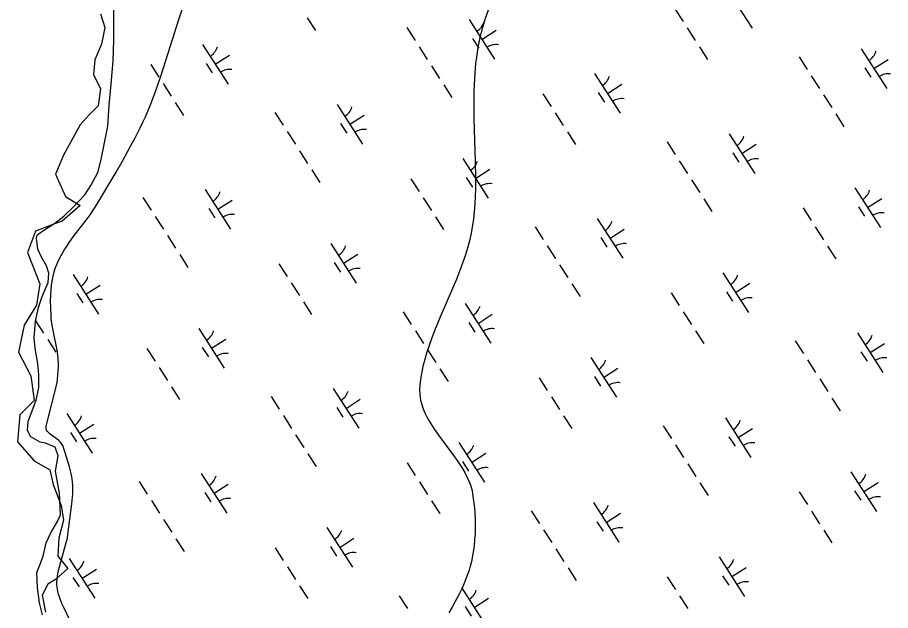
# Model space of a CAD drawing. Extents: x 3937982 to 3958556, y 219448 to 241894.
# Drawn here: x 3949071 to 3949996, y 234721 to 235349 of the extents above; entities that cross this region are included whole.
import ezdxf

# ---------------------------------------------------------------- set-up
doc = ezdxf.new("R2010")
doc.units = 0
for name, color, linetype in [('V-RIVR-EDGE', 7, 'Continuous'), ('V-SITE-VEGE', 7, 'Continuous'), ('V-WETL-SWMP', 7, 'Continuous')]:
    doc.layers.add(name, color=color, linetype=linetype)

msp = doc.modelspace()

# ---------------------------------------------------------------- linework, layer by layer
at = {"layer": 'V-RIVR-EDGE'}
msp.add_lwpolyline([(3949158.934, 235353.204), (3949163.683, 235338.957), (3949160.121, 235321.149), (3949152.998, 235304.528), (3949151.811, 235289.095), (3949158.934, 235273.661), (3949156.56, 235255.853), (3949147.062, 235246.355), (3949137.564, 235235.67), (3949119.756, 235203.615), (3949111.446, 235183.433), (3949122.13, 235159.688), (3949137.564, 235150.191), (3949118.569, 235133.57), (3949111.446, 235131.195), (3949090.076, 235122.885), (3949081.765, 235100.328), (3949094.825, 235067.086), (3949091.263, 235044.529), (3949078.204, 235023.159), (3949072.268, 234994.666), (3949085.327, 234969.734), (3949088.888, 234943.616), (3949073.455, 234928.182), (3949071.08, 234899.689), (3949088.888, 234879.506), (3949105.509, 234870.009), (3949109.071, 234854.575), (3949117.382, 234832.018), (3949119.756, 234816.584), (3949115.007, 234797.589), (3949113.82, 234778.593), (3949124.505, 234765.534), (3949111.446, 234753.662), (3949103.135, 234748.913), (3949097.199, 234737.041), (3949100.761, 234719.233)], dxfattribs=at)
at = {"layer": 'V-SITE-VEGE'}
for points in [[(3949112.899, 234750.698), (3949113.112, 234754.581), (3949113.825, 234759.791), (3949115.216, 234766.216), (3949123.152, 234793.878), (3949123.938, 234797.563), (3949124.579, 234801.48), (3949126.707, 234817.637), (3949128.618, 234833.804), (3949129.689, 234844.581), (3949129.912, 234849.109), (3949129.799, 234853.625), (3949129.556, 234856.631), (3949129.044, 234860.633), (3949128.071, 234865.953), (3949126.355, 234873.027), (3949123.555, 234882.417), (3949119.066, 234895.895), (3949118.541, 234896.878), (3949117.184, 234898.724), (3949116.09, 234899.875), (3949114.454, 234901.329), (3949107.169, 234906.655), (3949105.277, 234908.169), (3949103.448, 234909.967), (3949102.667, 234910.973), (3949102.018, 234912.095), (3949101.568, 234913.352), (3949101.392, 234914.782), (3949101.6, 234916.414), (3949113.225, 234962.199), (3949114.531, 234979.183), (3949114.556, 234982.089), (3949114.245, 234987.898), (3949113.815, 234991.766), (3949113.022, 234996.923), (3949108.84, 235017.532), (3949107.798, 235023.42), (3949106.954, 235030.152), (3949106.708, 235033.742), (3949106.395, 235041.549), (3949106.253, 235049.356), (3949106.327, 235054.562), (3949106.712, 235061.499), (3949107.118, 235065.466), (3949107.771, 235069.996), (3949108.803, 235075.175), (3949110.409, 235081.094), (3949111.47, 235084.252), (3949112.772, 235087.619), (3949114.368, 235091.211), (3949117.395, 235097.146), (3949120.632, 235102.756), (3949122.889, 235106.34), (3949125.996, 235110.954), (3949130.27, 235116.877), (3949143.863, 235134.53), (3949148.164, 235140.359), (3949152.85, 235147.248), (3949155.217, 235151.072), (3949175.695, 235185.609), (3949182.371, 235197.228), (3949191.043, 235212.897), (3949195.847, 235221.976), (3949201.172, 235232.482), (3949203.986, 235238.331), (3949206.671, 235244.223), (3949211.705, 235256.116), (3949214.836, 235264.117), (3949218.781, 235274.859), (3949223.708, 235289.289), (3949242.024, 235347.418), (3949253.718, 235382.209)], [(3949569.9, 235357.33), (3949566.746, 235348.364), (3949563.789, 235338.64), (3949562.433, 235333.557), (3949561.163, 235328.261), (3949560.049, 235323.047), (3949559.062, 235317.818), (3949557.432, 235307.312), (3949556.59, 235300.283), (3949555.73, 235290.875), (3949555.001, 235278.29), (3949554.77, 235271.079), (3949554.645, 235262.825), (3949554.657, 235253.382), (3949554.827, 235242.581), (3949555.161, 235230.235), (3949556.209, 235197.406), (3949556.476, 235178.775), (3949556.396, 235168.898), (3949556.078, 235158.416), (3949555.421, 235147.308), (3949554.286, 235135.548), (3949553.504, 235129.521), (3949552.775, 235124.921), (3949551.904, 235120.323), (3949549.777, 235111.14), (3949548.097, 235105.025), (3949545.572, 235096.88), (3949541.771, 235086.038), (3949536.596, 235072.789), (3949533.241, 235064.73), (3949518.672, 235031.09), (3949512.929, 235017.178), (3949510.074, 235009.774), (3949507.24, 235001.894), (3949504.508, 234993.503), (3949501.986, 234984.57), (3949500.862, 234979.968), (3949499.846, 234975.22), (3949498.953, 234970.328), (3949498.22, 234965.286), (3949497.669, 234960.086), (3949497.333, 234954.724), (3949497.372, 234950.61), (3949497.79, 234946.528), (3949498.267, 234943.827), (3949499.138, 234940.245), (3949500.678, 234935.506), (3949501.737, 234932.815), (3949503.094, 234929.753), (3949504.821, 234926.267), (3949507, 234922.304), (3949509.726, 234917.797), (3949513.095, 234912.666), (3949517.201, 234906.823), (3949535.324, 234882.389), (3949538.629, 234877.619), (3949541.945, 234872.509), (3949545.179, 234867.025), (3949548.198, 234861.128), (3949549.553, 234858.065), (3949550.794, 234854.88), (3949551.888, 234851.581), (3949552.803, 234848.148), (3949553.504, 234844.581), (3949554.542, 234837.189), (3949555.343, 234829.538), (3949555.732, 234824.326), (3949556.066, 234817.273), (3949556.142, 234807.758), (3949555.986, 234802.3), (3949555.622, 234796.074), (3949554.946, 234789.01), (3949553.817, 234781.062), (3949553.053, 234776.896), (3949552.109, 234772.526), (3949550.95, 234767.959), (3949549.731, 234763.785), (3949548.38, 234759.648)], [(3949548.38, 234759.648), (3949545.31, 234751.476), (3949543.008, 234746.102), (3949539.655, 234739.014), (3949534.738, 234729.696), (3949531.73, 234724.422), (3949528.135, 234718.444)], [(3949134.792, 234693.729), (3949120.11, 234723.927), (3949118.238, 234728.305), (3949116.289, 234733.364), (3949114.368, 234739.223), (3949113.815, 234741.353), (3949113.399, 234743.493), (3949112.946, 234747.804), (3949112.899, 234750.698)]]:
    msp.add_lwpolyline(points, dxfattribs=at)
at = {"layer": 'V-WETL-SWMP'}
for p, q in [((3949822.664, 235379.966), (3949849.726, 235337.922)), ((3949173.355, 235348.509), (3949173.668, 235365.926)), ((3949767.798, 235358.569), (3949776.458, 235345.115)), ((3949173.099, 235325.452), (3949173.355, 235348.509)), ((3949378.215, 235349.166), (3949386.875, 235335.713)), ((3949549.668, 235347.235), (3949576.73, 235305.192)), ((3949483.803, 235338.64), (3949492.463, 235325.186)), ((3949780.788, 235338.388), (3949789.448, 235324.934)), ((3949563.199, 235326.213), (3949578.334, 235335.956)), ((3949172.585, 235303.618), (3949173.099, 235325.452)), ((3949267.234, 235320.895), (3949294.297, 235278.852)), ((3949496.792, 235318.459), (3949505.452, 235305.005)), ((3949553.464, 235327.082), (3949559.959, 235316.992)), ((3949280.766, 235299.874), (3949295.901, 235309.616)), ((3949793.778, 235318.207), (3949802.438, 235304.753)), ((3949965.23, 235316.276), (3949992.292, 235274.232)), ((3949170.387, 235278.579), (3949172.585, 235303.618)), ((3949271.03, 235300.743), (3949277.525, 235290.653)), ((3949899.365, 235307.681), (3949908.025, 235294.227)), ((3949978.761, 235295.254), (3949993.897, 235304.996)), ((3949212.368, 235299.498), (3949221.028, 235286.045)), ((3949509.782, 235298.278), (3949518.442, 235284.825)), ((3949969.026, 235296.123), (3949975.521, 235286.033)), ((3949682.797, 235289.936), (3949709.859, 235247.893)), ((3949912.355, 235287.5), (3949921.015, 235274.046)), ((3949168.404, 235256.485), (3949170.387, 235278.579)), ((3949225.358, 235279.318), (3949234.018, 235265.864)), ((3949522.772, 235278.098), (3949531.432, 235264.644)), ((3949696.328, 235268.915), (3949711.464, 235278.657)), ((3949627.931, 235268.539), (3949636.591, 235255.085)), ((3949686.593, 235269.784), (3949693.088, 235259.693)), ((3949925.345, 235267.319), (3949934.005, 235253.865)), ((3949166.914, 235234.15), (3949168.404, 235256.485)), ((3949238.348, 235259.137), (3949247.008, 235245.683)), ((3949409.8, 235257.205), (3949436.863, 235215.162)), ((3949343.935, 235248.61), (3949352.595, 235235.157)), ((3949423.331, 235236.184), (3949438.467, 235245.926)), ((3949640.921, 235248.358), (3949649.581, 235234.905)), ((3949938.335, 235247.138), (3949946.995, 235233.685)), ((3949413.596, 235237.053), (3949420.091, 235226.962)), ((3949159.914, 235199.006), (3949166.914, 235234.15)), ((3949356.925, 235228.43), (3949365.585, 235214.976)), ((3949653.911, 235228.178), (3949662.571, 235214.724)), ((3949825.363, 235226.246), (3949852.425, 235184.203)), ((3949759.498, 235217.651), (3949768.158, 235204.197)), ((3949369.915, 235208.249), (3949378.575, 235194.795)), ((3949838.894, 235205.224), (3949854.029, 235214.967)), ((3949156.132, 235184.988), (3949159.914, 235199.006)), ((3949542.93, 235199.907), (3949569.992, 235157.863)), ((3949829.159, 235206.094), (3949835.654, 235196.003)), ((3949772.488, 235197.47), (3949781.148, 235184.017)), ((3949148.669, 235171.177), (3949156.132, 235184.988)), ((3949382.905, 235188.068), (3949391.565, 235174.614)), ((3949546.726, 235179.754), (3949553.221, 235169.664)), ((3949556.461, 235178.885), (3949571.596, 235188.628)), ((3949142.39, 235161.548), (3949148.669, 235171.177)), ((3949488.064, 235178.51), (3949496.723, 235165.056)), ((3949785.478, 235177.29), (3949794.137, 235163.836)), ((3949130.015, 235148.423), (3949142.39, 235161.548)), ((3949269.933, 235167.176), (3949296.995, 235125.133)), ((3949958.492, 235168.947), (3949985.554, 235126.904)), ((3949204.068, 235158.581), (3949212.728, 235145.127)), ((3949283.464, 235146.154), (3949298.6, 235155.897)), ((3949501.053, 235158.329), (3949509.713, 235144.875)), ((3949798.467, 235157.109), (3949807.127, 235143.655)), ((3949972.023, 235147.926), (3949987.159, 235157.668)), ((3949120.058, 235138.757), (3949130.015, 235148.423)), ((3949273.729, 235147.023), (3949280.224, 235136.933)), ((3949903.626, 235147.55), (3949912.286, 235134.097)), ((3949962.288, 235148.795), (3949968.783, 235138.705)), ((3949110.566, 235131.548), (3949120.058, 235138.757)), ((3949217.058, 235138.4), (3949225.718, 235124.946)), ((3949514.043, 235138.148), (3949522.703, 235124.694)), ((3949685.495, 235136.217), (3949712.558, 235094.173)), ((3949093.028, 235119.597), (3949101.309, 235125.322)), ((3949101.309, 235125.322), (3949110.566, 235131.548)), ((3949619.63, 235127.622), (3949628.29, 235114.168)), ((3949699.027, 235115.195), (3949714.162, 235124.937)), ((3949916.616, 235127.37), (3949925.276, 235113.916)), ((3949091.351, 235115.655), (3949092.057, 235118.606)), ((3949092.697, 235103.896), (3949091.351, 235115.655)), ((3949092.057, 235118.606), (3949093.028, 235119.597)), ((3949230.048, 235118.219), (3949238.708, 235104.766)), ((3949689.291, 235116.064), (3949695.786, 235105.974)), ((3949403.062, 235109.877), (3949430.125, 235067.834)), ((3949632.62, 235107.441), (3949641.28, 235093.987)), ((3949929.606, 235107.189), (3949938.266, 235093.735)), ((3949096.463, 235095.35), (3949092.697, 235103.896)), ((3949243.038, 235098.039), (3949251.698, 235084.585)), ((3949416.593, 235088.856), (3949431.729, 235098.598)), ((3949101.708, 235086.084), (3949096.463, 235095.35)), ((3949348.196, 235088.48), (3949356.856, 235075.026)), ((3949406.858, 235089.725), (3949413.353, 235079.634)), ((3949645.61, 235087.26), (3949654.27, 235073.806)), ((3949104.237, 235078.506), (3949101.708, 235086.084)), ((3949103.601, 235068.689), (3949104.237, 235078.506)), ((3949818.625, 235078.918), (3949845.687, 235036.875)), ((3949097.377, 235053.665), (3949103.601, 235068.689)), ((3949130.066, 235077.146), (3949157.128, 235035.103)), ((3949143.597, 235056.125), (3949158.733, 235065.867)), ((3949361.186, 235068.299), (3949369.846, 235054.846)), ((3949658.6, 235067.079), (3949667.26, 235053.626)), ((3949832.156, 235057.896), (3949847.291, 235067.639)), ((3949093.328, 235041.851), (3949097.377, 235053.665)), ((3949133.862, 235056.994), (3949140.357, 235046.903)), ((3949763.759, 235057.521), (3949772.419, 235044.067)), ((3949822.421, 235058.766), (3949828.916, 235048.675)), ((3949090.284, 235027.594), (3949093.328, 235041.851)), ((3949374.176, 235048.119), (3949382.836, 235034.665)), ((3949545.628, 235046.187), (3949572.69, 235004.144)), ((3949479.763, 235037.592), (3949488.423, 235024.138)), ((3949559.159, 235025.165), (3949574.295, 235034.908)), ((3949776.749, 235037.34), (3949785.408, 235023.886)), ((3949088.747, 235009.92), (3949090.284, 235027.594)), ((3949090.354, 235027.921), (3949098.841, 235014.736)), ((3949549.424, 235026.035), (3949555.919, 235015.944)), ((3949263.195, 235019.848), (3949290.257, 234977.804)), ((3949492.753, 235017.411), (3949501.413, 235003.958)), ((3949789.738, 235017.159), (3949798.398, 235003.706)), ((3949961.191, 235015.228), (3949988.253, 234973.185)), ((3949089.845, 234998.403), (3949088.747, 235009.92)), ((3949103.171, 235008.009), (3949111.83, 234994.555)), ((3949276.726, 234998.826), (3949291.862, 235008.568)), ((3949895.326, 235006.633), (3949903.985, 234993.179)), ((3949974.722, 234994.206), (3949989.857, 235003.949)), ((3949092.705, 234982.49), (3949089.845, 234998.403)), ((3949208.329, 234998.451), (3949216.989, 234984.997)), ((3949266.991, 234999.695), (3949273.486, 234989.605)), ((3949505.743, 234997.231), (3949514.403, 234983.777)), ((3949964.987, 234995.075), (3949971.481, 234984.985)), ((3949678.757, 234988.888), (3949705.82, 234946.845)), ((3949908.315, 234986.452), (3949916.975, 234972.998)), ((3949093.561, 234970.726), (3949092.705, 234982.49)), ((3949221.319, 234978.27), (3949229.979, 234964.816)), ((3949518.733, 234977.05), (3949527.393, 234963.596)), ((3949692.289, 234967.867), (3949707.424, 234977.609)), ((3949093.698, 234957.238), (3949093.561, 234970.726)), ((3949623.891, 234967.491), (3949632.551, 234954.038)), ((3949682.553, 234968.736), (3949689.048, 234958.646)), ((3949234.309, 234958.089), (3949242.969, 234944.635)), ((3949921.305, 234966.271), (3949929.965, 234952.818)), ((3949090.892, 234943.72), (3949093.698, 234957.238)), ((3949405.761, 234956.158), (3949432.823, 234914.114)), ((3949087.073, 234933.38), (3949090.892, 234943.72)), ((3949339.896, 234947.563), (3949348.556, 234934.109)), ((3949419.292, 234935.136), (3949434.428, 234944.878)), ((3949636.881, 234947.311), (3949645.541, 234933.857)), ((3949934.295, 234946.091), (3949942.955, 234932.637)), ((3949082.29, 234921.314), (3949087.073, 234933.38)), ((3949123.328, 234929.818), (3949150.39, 234887.775)), ((3949409.557, 234936.005), (3949416.052, 234925.915)), ((3949081.654, 234911.497), (3949082.29, 234921.314)), ((3949352.886, 234927.382), (3949361.546, 234913.928)), ((3949649.871, 234927.13), (3949658.531, 234913.676)), ((3949821.323, 234925.198), (3949848.386, 234883.155)), ((3949085.155, 234904.91), (3949081.654, 234911.497)), ((3949136.859, 234908.797), (3949151.994, 234918.539)), ((3949755.458, 234916.603), (3949764.118, 234903.15)), ((3949834.854, 234904.177), (3949849.99, 234913.919)), ((3949095.27, 234899.127), (3949085.155, 234904.91)), ((3949127.124, 234909.666), (3949133.619, 234899.575)), ((3949365.876, 234907.201), (3949374.536, 234893.747)), ((3949825.119, 234905.046), (3949831.614, 234894.955)), ((3949100.675, 234898.2), (3949095.27, 234899.127)), ((3949111.02, 234893.891), (3949100.675, 234898.2)), ((3949114.3, 234884.849), (3949111.02, 234893.891)), ((3949538.89, 234898.859), (3949565.952, 234856.816)), ((3949768.448, 234896.423), (3949777.108, 234882.969)), ((3949111.522, 234868.634), (3949114.3, 234884.849)), ((3949378.866, 234887.02), (3949387.526, 234873.567)), ((3949552.421, 234877.837), (3949567.557, 234887.58)), ((3949484.024, 234877.462), (3949492.684, 234864.008)), ((3949542.686, 234878.707), (3949549.181, 234868.616)), ((3949781.438, 234876.242), (3949790.098, 234862.788)), ((3949115.685, 234845.131), (3949111.522, 234868.634)), ((3949265.894, 234866.128), (3949292.956, 234824.085)), ((3949954.453, 234867.9), (3949981.515, 234825.856)), ((3949200.029, 234857.533), (3949208.689, 234844.079)), ((3949497.014, 234857.281), (3949505.674, 234843.827)), ((3949794.428, 234856.061), (3949803.088, 234842.607)), ((3949967.984, 234846.878), (3949983.119, 234856.62)), ((3949279.425, 234845.106), (3949294.56, 234854.849)), ((3949899.586, 234846.503), (3949908.246, 234833.049)), ((3949958.249, 234847.747), (3949964.743, 234837.657)), ((3949116.655, 234822.086), (3949115.685, 234845.131)), ((3949213.019, 234837.352), (3949221.678, 234823.898)), ((3949269.69, 234845.976), (3949276.185, 234835.885)), ((3949510.004, 234837.1), (3949518.664, 234823.647)), ((3949681.456, 234835.169), (3949708.518, 234793.126)), ((3949113.775, 234815.925), (3949116.655, 234822.086)), ((3949615.591, 234826.574), (3949624.251, 234813.12)), ((3949694.987, 234814.147), (3949710.123, 234823.89)), ((3949912.576, 234826.322), (3949921.236, 234812.868)), ((3949106.547, 234803.098), (3949113.775, 234815.925)), ((3949226.008, 234817.172), (3949234.668, 234803.718)), ((3949685.252, 234815.016), (3949691.747, 234804.926)), ((3949101.504, 234792.5), (3949106.547, 234803.098)), ((3949399.023, 234808.829), (3949426.085, 234766.786)), ((3949628.581, 234806.393), (3949637.241, 234792.939)), ((3949925.566, 234806.141), (3949934.226, 234792.687)), ((3949098.458, 234778.489), (3949101.504, 234792.5)), ((3949238.998, 234796.991), (3949247.658, 234783.537)), ((3949412.554, 234787.808), (3949427.69, 234797.55)), ((3949344.157, 234787.432), (3949352.817, 234773.979)), ((3949402.819, 234788.677), (3949409.314, 234778.587)), ((3949641.571, 234786.212), (3949650.231, 234772.759)), ((3949094.394, 234768.146), (3949098.458, 234778.489)), ((3949126.026, 234776.098), (3949153.089, 234734.055)), ((3949814.585, 234777.87), (3949841.648, 234735.827)), ((3949091.766, 234761.252), (3949094.394, 234768.146)), ((3949139.558, 234755.077), (3949154.693, 234764.819)), ((3949357.147, 234767.252), (3949365.807, 234753.798)), ((3949654.561, 234766.032), (3949663.221, 234752.578)), ((3949828.116, 234756.849), (3949843.252, 234766.591)), ((3949092.421, 234745.071), (3949091.766, 234761.252)), ((3949129.822, 234755.946), (3949136.317, 234745.856)), ((3949759.719, 234756.473), (3949768.379, 234743.019)), ((3949818.381, 234757.718), (3949824.876, 234747.627)), ((3949094.545, 234729.151), (3949092.421, 234745.071)), ((3949370.137, 234747.071), (3949378.797, 234733.617)), ((3949541.589, 234745.139), (3949568.651, 234703.096)), ((3949475.724, 234736.544), (3949484.384, 234723.09)), ((3949772.709, 234736.292), (3949781.369, 234722.839)), ((3949097.618, 234716.428), (3949094.545, 234729.151)), ((3949555.12, 234724.118), (3949570.255, 234733.86)), ((3949545.385, 234724.987), (3949551.88, 234714.896))]:
    msp.add_line(p, q, dxfattribs=at)
for centre, start, end in [((3949548.448, 235349.568), 301.99668, 343.540338), ((3949578.348, 235303.116), 81.996677, 123.540335), ((3949266.015, 235323.228), 301.99668, 343.540338), ((3949964.011, 235318.608), 301.99668, 343.540338), ((3949295.915, 235276.776), 81.996677, 123.540335), ((3949681.578, 235292.269), 301.99668, 343.540338), ((3949993.911, 235272.157), 81.996677, 123.540335), ((3949711.478, 235245.817), 81.996677, 123.540335), ((3949408.581, 235259.538), 301.99668, 343.540338), ((3949438.481, 235213.086), 81.996677, 123.540335), ((3949824.143, 235228.579), 301.99668, 343.540338), ((3949854.043, 235182.127), 81.996677, 123.540335), ((3949541.71, 235202.239), 301.99668, 343.540338), ((3949571.61, 235155.788), 81.996677, 123.540335), ((3949268.714, 235169.509), 301.99668, 343.540338), ((3949957.273, 235171.28), 301.99668, 343.540338), ((3949298.614, 235123.057), 81.996677, 123.540335), ((3949684.276, 235138.549), 301.99668, 343.540338), ((3949987.173, 235124.828), 81.996677, 123.540335), ((3949401.843, 235112.21), 301.99668, 343.540338), ((3949714.176, 235092.097), 81.996677, 123.540335), ((3949431.743, 235065.758), 81.996677, 123.540335), ((3949128.847, 235079.479), 301.99668, 343.540338), ((3949817.405, 235081.251), 301.99668, 343.540338), ((3949158.747, 235033.027), 81.996677, 123.540335), ((3949847.305, 235034.799), 81.996677, 123.540335), ((3949544.409, 235048.52), 301.99668, 343.540338), ((3949261.976, 235022.18), 301.99668, 343.540338), ((3949574.309, 235002.068), 81.996677, 123.540335), ((3949959.971, 235017.561), 301.99668, 343.540338), ((3949291.876, 234975.729), 81.996677, 123.540335), ((3949677.538, 234991.221), 301.99668, 343.540338), ((3949989.871, 234971.109), 81.996677, 123.540335), ((3949707.438, 234944.769), 81.996677, 123.540335), ((3949404.542, 234958.49), 301.99668, 343.540338), ((3949434.442, 234912.038), 81.996677, 123.540335), ((3949122.109, 234932.151), 301.99668, 343.540338), ((3949820.104, 234927.531), 301.99668, 343.540338), ((3949152.009, 234885.699), 81.996677, 123.540335), ((3949537.671, 234901.192), 301.99668, 343.540338), ((3949850.004, 234881.079), 81.996677, 123.540335), ((3949567.571, 234854.74), 81.996677, 123.540335), ((3949953.233, 234870.232), 301.99668, 343.540338), ((3949264.674, 234868.461), 301.99668, 343.540338), ((3949294.574, 234822.009), 81.996677, 123.540335), ((3949983.133, 234823.781), 81.996677, 123.540335), ((3949680.237, 234837.502), 301.99668, 343.540338), ((3949397.804, 234811.162), 301.99668, 343.540338), ((3949710.137, 234791.05), 81.996677, 123.540335), ((3949427.704, 234764.71), 81.996677, 123.540335), ((3949124.807, 234778.431), 301.99668, 343.540338), ((3949813.366, 234780.203), 301.99668, 343.540338), ((3949154.707, 234731.979), 81.996677, 123.540335), ((3949843.266, 234733.751), 81.996677, 123.540335), ((3949540.37, 234747.472), 301.99668, 343.540338)]:
    msp.add_arc(centre, 17.623, start, end, dxfattribs=at)

doc.saveas('drawing.dxf')
